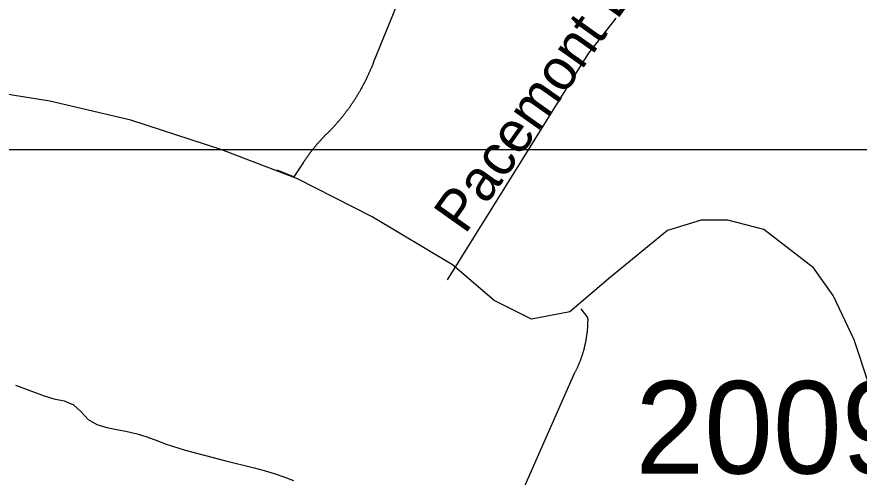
# Model space of a CAD drawing. Extents: x 1268485 to 1426702, y 514839 to 616766.
# Drawn here: x 1381456 to 1382800, y 561972 to 562706 of the extents above; entities that cross this region are included whole.
import ezdxf

# ---------------------------------------------------------------- set-up
doc = ezdxf.new("R2010")
doc.units = 0
for name, color, linetype in [('Old_Level_10', 7, 'Continuous'), ('Old_Level_3', 7, 'Continuous'), ('Old_Level_32', 7, 'Continuous'), ('Old_Level_35', 7, 'Continuous'), ('Old_Level_62', 7, 'Continuous'), ('Old_Level_8', 7, 'Continuous')]:
    doc.layers.add(name, color=color, linetype=linetype)

msp = doc.modelspace()

# ---------------------------------------------------------------- linework, layer by layer
at = {"layer": 'Old_Level_3'}
msp.add_lwpolyline([(1386957.915, 559575.931), (1380121.397, 559575.931), (1380121.397, 562494.532), (1386957.915, 562494.532), (1386957.915, 559575.931)], dxfattribs=at)
at = {"layer": 'Old_Level_32'}
msp.add_lwpolyline([(1382815.253, 562118.46), (1382791.625, 562191.083), (1382758.303, 562261.471), (1382726.831, 562305.926), (1382647.229, 562367.052), (1382589.842, 562381.87), (1382547.263, 562381.87), (1382493.578, 562365.2), (1382402.869, 562291.108), (1382338.076, 562235.539), (1382276.871, 562224.073), (1382217.285, 562253.88), (1382150.989, 562310.32), (1382022.468, 562386.944), (1381903.629, 562447.565), (1381782.505, 562494.025), (1381637.684, 562541.113), (1381508.266, 562571.634), (1381408.409, 562587.798)], dxfattribs=at)
at = {"layer": 'Old_Level_35'}
for p, q in [((1382111.635, 562848.644), (1382024.385, 562632.672)), ((1381912.222, 562472.988), (1381897.663, 562450.74)), ((1381897.663, 562450.74), (1381871.211, 562461.556)), ((1382355.339, 562240.562), (1382366.207, 562226.413)), ((1382345.599, 562138.189), (1382223.799, 561863.624))]:
    msp.add_line(p, q, dxfattribs=at)
for points in [[(1382142.7, 562286.852), (1382259.99, 562474.321), (1382345.394, 562612.167), (1382368.36, 562648.308), (1382411.626, 562704.133)], [(1382024.385, 562632.672), (1382023.975, 562631.493), (1382023.463, 562630.314), (1382022.95, 562629.135), (1382022.54, 562627.956), (1382022.027, 562626.725), (1382021.515, 562625.547), (1382021.002, 562624.367), (1382020.489, 562623.189), (1382019.977, 562622.009), (1382019.464, 562620.831), (1382018.952, 562619.6), (1382018.541, 562618.523), (1382018.029, 562617.293), (1382017.414, 562616.114), (1382016.901, 562614.935), (1382016.388, 562613.807), (1382015.773, 562612.629), (1382015.261, 562611.501), (1382014.748, 562610.321), (1382014.133, 562609.143), (1382013.62, 562608.015), (1382013.005, 562606.887), (1382012.492, 562605.708), (1382011.877, 562604.58), (1382011.262, 562603.401), (1382010.749, 562602.273), (1382010.134, 562601.146), (1382009.519, 562600.018), (1382009.006, 562598.838), (1382008.391, 562597.711), (1382007.776, 562596.583), (1382007.161, 562595.455), (1382006.546, 562594.327), (1382005.828, 562593.199), (1382005.213, 562592.072), (1382004.598, 562590.944), (1382003.983, 562589.816), (1382003.368, 562588.688), (1382002.752, 562587.612), (1382002.137, 562586.484), (1382001.42, 562585.357), (1382000.702, 562584.229), (1382000.087, 562583.204), (1381999.472, 562582.076), (1381998.754, 562580.999), (1381998.139, 562579.871), (1381997.524, 562578.795), (1381996.703, 562577.667), (1381996.088, 562576.642), (1381995.371, 562575.514), (1381994.755, 562574.437), (1381994.038, 562573.361), (1381993.423, 562572.336), (1381992.602, 562571.208), (1381991.885, 562570.131), (1381991.269, 562569.055), (1381990.449, 562567.978), (1381989.732, 562566.953), (1381989.014, 562565.877), (1381988.296, 562564.8), (1381987.476, 562563.774), (1381986.861, 562562.698), (1381986.143, 562561.673), (1381985.425, 562560.648), (1381984.605, 562559.571), (1381983.888, 562558.546), (1381983.17, 562557.52), (1381982.35, 562556.495), (1381981.53, 562555.419), (1381980.709, 562554.445), (1381979.992, 562553.369), (1381979.274, 562552.394), (1381978.454, 562551.369), (1381977.634, 562550.293), (1381976.916, 562549.318), (1381976.096, 562548.293), (1381975.275, 562547.319), (1381974.455, 562546.294), (1381973.635, 562545.32), (1381972.917, 562544.295), (1381971.995, 562543.321), (1381971.277, 562542.296), (1381970.354, 562541.321), (1381969.636, 562540.399), (1381968.714, 562539.373), (1381967.894, 562538.4), (1381967.176, 562537.425), (1381966.253, 562536.452), (1381965.33, 562535.477), (1381964.51, 562534.504), (1381963.793, 562533.581), (1381962.87, 562532.556), (1381962.05, 562531.633), (1381961.127, 562530.71), (1381960.204, 562529.736), (1381959.384, 562528.813), (1381958.461, 562527.89), (1381957.641, 562526.917), (1381956.718, 562525.994)], [(1381956.718, 562525.994), (1381956.206, 562525.481), (1381955.795, 562525.02), (1381955.283, 562524.559), (1381954.77, 562524.046), (1381954.258, 562523.584), (1381953.745, 562523.123), (1381953.232, 562522.611), (1381952.617, 562522.149), (1381952.105, 562521.636), (1381951.592, 562521.124), (1381951.079, 562520.714), (1381950.669, 562520.201), (1381950.157, 562519.688), (1381949.644, 562519.176), (1381949.131, 562518.663), (1381948.619, 562518.202), (1381948.106, 562517.689), (1381947.798, 562517.177), (1381947.286, 562516.664), (1381946.773, 562516.202), (1381946.261, 562515.69), (1381945.748, 562515.177), (1381945.235, 562514.665), (1381944.723, 562514.204), (1381944.21, 562513.691), (1381943.8, 562513.178), (1381943.287, 562512.666), (1381942.877, 562512.204), (1381942.365, 562511.64), (1381941.852, 562511.128), (1381941.339, 562510.615), (1381940.827, 562510.103), (1381940.519, 562509.538), (1381940.006, 562509.077), (1381939.494, 562508.565), (1381938.981, 562508.052), (1381938.674, 562507.488), (1381938.161, 562506.975), (1381937.648, 562506.462), (1381937.136, 562505.95), (1381936.726, 562505.437), (1381936.213, 562504.874), (1381935.7, 562504.361), (1381935.393, 562503.797), (1381934.88, 562503.336), (1381934.368, 562502.771), (1381933.957, 562502.259), (1381933.547, 562501.695), (1381933.035, 562501.183), (1381932.625, 562500.618), (1381932.112, 562500.055), (1381931.702, 562499.542), (1381931.292, 562498.978), (1381930.779, 562498.415), (1381930.369, 562497.953), (1381929.856, 562497.389), (1381929.549, 562496.825), (1381929.036, 562496.312), (1381928.626, 562495.749), (1381928.113, 562495.185), (1381927.703, 562494.621), (1381927.293, 562494.108), (1381926.883, 562493.544), (1381926.37, 562492.981), (1381925.96, 562492.416), (1381925.653, 562491.853), (1381925.14, 562491.289), (1381924.73, 562490.776), (1381924.217, 562490.212), (1381923.91, 562489.7), (1381923.5, 562489.136), (1381922.987, 562488.572), (1381922.577, 562488.008), (1381922.269, 562487.444), (1381921.757, 562486.88), (1381921.347, 562486.265), (1381921.039, 562485.701), (1381920.527, 562485.137), (1381920.116, 562484.574), (1381919.706, 562484.009), (1381919.399, 562483.446), (1381918.886, 562482.881), (1381918.476, 562482.318), (1381918.168, 562481.703), (1381917.758, 562481.138), (1381917.246, 562480.575), (1381916.836, 562480.011), (1381916.528, 562479.447), (1381916.118, 562478.832), (1381915.708, 562478.268), (1381915.4, 562477.704), (1381914.888, 562477.037), (1381914.477, 562476.525), (1381914.17, 562475.961), (1381913.76, 562475.295), (1381913.35, 562474.731), (1381913.042, 562474.167), (1381912.632, 562473.552), (1381912.222, 562472.988)], [(1382366.207, 562226.413), (1382366.207, 562225.49), (1382366.207, 562224.567), (1382366.412, 562223.696), (1382366.412, 562222.773), (1382366.412, 562221.799), (1382366.412, 562220.877), (1382366.207, 562219.954), (1382366.207, 562219.082), (1382366.207, 562218.108), (1382366.207, 562217.186), (1382366.207, 562216.263), (1382366.207, 562215.288), (1382366.105, 562214.417), (1382366.105, 562213.495), (1382366.002, 562212.572), (1382366.002, 562211.649), (1382366.002, 562210.675), (1382365.9, 562209.804), (1382365.9, 562208.881), (1382365.797, 562207.958), (1382365.592, 562206.984), (1382365.592, 562206.113), (1382365.49, 562205.19), (1382365.387, 562204.267), (1382365.387, 562203.293), (1382365.284, 562202.422), (1382365.079, 562201.499), (1382364.977, 562200.576), (1382364.874, 562199.705), (1382364.772, 562198.731), (1382364.669, 562197.808), (1382364.464, 562196.936), (1382364.362, 562196.014), (1382364.259, 562195.04), (1382364.157, 562194.168), (1382363.952, 562193.245), (1382363.849, 562192.323), (1382363.644, 562191.452), (1382363.542, 562190.477), (1382363.336, 562189.606), (1382363.234, 562188.683), (1382363.029, 562187.811), (1382362.926, 562186.889), (1382362.619, 562186.018), (1382362.516, 562185.043), (1382362.209, 562184.172), (1382362.106, 562183.249), (1382361.901, 562182.378), (1382361.594, 562181.455), (1382361.491, 562180.584), (1382361.286, 562179.609), (1382360.978, 562178.738), (1382360.773, 562177.866), (1382360.671, 562176.944), (1382360.363, 562176.073), (1382360.158, 562175.201), (1382359.851, 562174.227), (1382359.646, 562173.355), (1382359.338, 562172.484), (1382359.133, 562171.612), (1382358.825, 562170.69), (1382358.62, 562169.819), (1382358.21, 562168.947), (1382358.005, 562168.076), (1382357.8, 562167.204), (1382357.493, 562166.333), (1382357.082, 562165.461), (1382356.877, 562164.538), (1382356.672, 562163.667), (1382356.262, 562162.795), (1382355.955, 562161.924), (1382355.647, 562161.052), (1382355.339, 562160.181), (1382355.032, 562159.309), (1382354.724, 562158.438), (1382354.417, 562157.566), (1382354.007, 562156.695), (1382353.802, 562155.823), (1382353.391, 562155.003), (1382352.981, 562154.132), (1382352.674, 562153.26), (1382352.366, 562152.44), (1382351.956, 562151.569), (1382351.649, 562150.697), (1382351.238, 562149.877), (1382350.828, 562149.006), (1382350.521, 562148.186), (1382350.111, 562147.314), (1382349.701, 562146.493), (1382349.393, 562145.622), (1382348.983, 562144.802), (1382348.47, 562143.93), (1382348.163, 562143.11), (1382347.753, 562142.29), (1382347.342, 562141.521), (1382346.83, 562140.65), (1382346.522, 562139.829), (1382346.112, 562139.009), (1382345.599, 562138.189)]]:
    msp.add_lwpolyline(points, dxfattribs=at)
at = {"layer": 'Old_Level_62'}
msp.add_lwpolyline([(1381453.418, 562118.504), (1381499.144, 562101.741), (1381514.933, 562097.025), (1381531.235, 562093.59), (1381545.999, 562087.388), (1381558.097, 562076.11), (1381569.682, 562063.96), (1381583.523, 562055.963), (1381599.005, 562051.196), (1381615.101, 562047.761), (1381631.506, 562044.634), (1381647.602, 562040.892), (1381663.289, 562035.92), (1381678.77, 562030.383), (1381694.046, 562024.488), (1381724.189, 562015.055), (1381786.73, 561998.498), (1381834.405, 561986.655), (1381850.296, 561982.401), (1381865.983, 561977.428), (1381881.464, 561972.199), (1381897.048, 561966.765)], dxfattribs=at)

# ---------------------------------------------------------------- texts
at = {"layer": 'Old_Level_10'}
msp.add_text('Pacemont Ln', height=65.61666, rotation=54.666756, dxfattribs=at).set_placement((1382170.572, 562357.732))
at = {"layer": 'Old_Level_8'}
msp.add_text('2009', height=147.6375, dxfattribs=at).set_placement((1382442.355, 561977.517))

doc.saveas('drawing.dxf')
